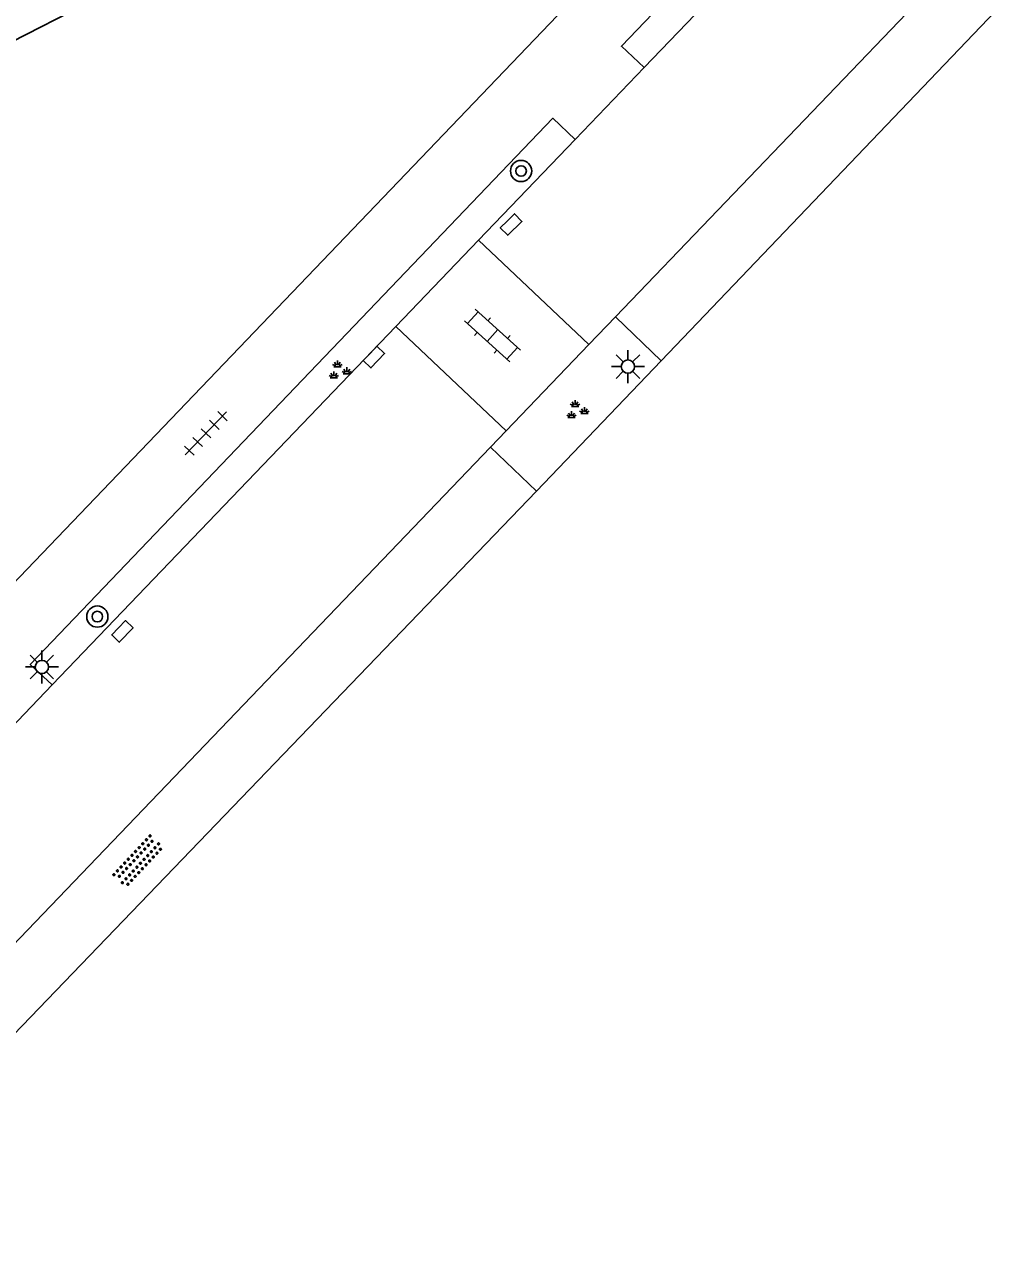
# Model space of a CAD drawing. Extents: x 128999 to 131010, y 395498 to 399007.
# Drawn here: x 130524.87 to 130561.65, y 398103.77 to 398150.05 of the extents above; entities that cross this region are included whole.
import ezdxf

# ---------------------------------------------------------------- set-up
doc = ezdxf.new("R2010")
doc.units = 0
for name, color, linetype in [('gg-bbg-hoofdgebouw', 7, 'Continuous'), ('gg-knt-onverhard', 7, 'Continuous'), ('gg-knt-verharding', 7, 'Continuous'), ('gt-grn-groengrens', 7, 'Continuous'), ('gt-symb-boom', 7, 'Continuous'), ('gt-symb-groenvak', 7, 'Continuous'), ('gt-symb-klinker verharding', 7, 'Continuous'), ('gt-symb-kolk', 7, 'Continuous'), ('gt-symb-lichtmast', 7, 'Continuous'), ('gt-symb-overige verharding', 7, 'Continuous'), ('gt-symb-tegel verharding', 7, 'Continuous')]:
    doc.layers.add(name, color=color, linetype=linetype)

# ---------------------------------------------------------------- blocks, each defined once
blk = doc.blocks.new('gt0-KL1')
at = {"layer": 'gt-symb-klinker verharding'}
for p, q in [((-1.15, 0.3), (1.15, 0.3)), ((-1, -0.3), (-1, 0.3)), ((-0.5, 0.3), (-0.5, 0.45)), ((0, -0.3), (0, 0.3)), ((0.5, 0.3), (0.5, 0.45)), ((1, -0.3), (1, 0.3)), ((-1.15, -0.3), (1.15, -0.3)), ((-0.5, -0.45), (-0.5, -0.3)), ((0.5, -0.45), (0.5, -0.3))]:
    blk.add_line(p, q, dxfattribs=at)
blk = doc.blocks.new('gt0-KOLK')
at = {"layer": 'gt-symb-kolk'}
blk.add_lwpolyline([(0, 0), (0.375, 0), (0.375, 0.4), (-0.375, 0.4), (-0.375, 0), (0, 0)], dxfattribs=at)
blk = doc.blocks.new('gt0-BOOM')
at = {"layer": 'gt-symb-boom'}
for radius in [0.4, 0.2]:
    blk.add_circle((0, 0), radius, dxfattribs=at)
blk = doc.blocks.new('gt0-LMAST')
at = {"layer": 'gt-symb-lichtmast'}
for p, q in [((-0.005, 0.246), (-0.005, 0.621)), ((-0.182, 0.173), (-0.447, 0.438)), ((0.172, 0.173), (0.437, 0.438)), ((-0.255, -0.004), (-0.63, -0.004)), ((-0.182, -0.181), (-0.447, -0.446)), ((-0.005, -0.254), (-0.005, -0.629)), ((0.437, -0.446), (0.172, -0.181)), ((0.245, -0.004), (0.62, -0.004))]:
    blk.add_line(p, q, dxfattribs=at)
blk.add_circle((-0.005, -0.004), 0.25, dxfattribs=at)
blk = doc.blocks.new('gt0-TEG1')
at = {"layer": 'gt-symb-tegel verharding'}
for p, q in [((-1.125, 0), (1.125, 0)), ((-0.9, -0.25), (-0.9, 0.25)), ((-0.45, -0.25), (-0.45, 0.25)), ((0, -0.25), (0, 0.25)), ((0.45, -0.25), (0.45, 0.25)), ((0.9, -0.25), (0.9, 0.25))]:
    blk.add_line(p, q, dxfattribs=at)
blk = doc.blocks.new('gt0-GRVAK')
at = {"layer": 'gt-symb-groenvak'}
for p, q in [((-0.11, 0.189), (-0.228, 0.24)), ((-0.182, 0.153), (0.088, 0.153)), ((-0.091, 0.211), (-0.156, 0.322)), ((-0.047, 0.214), (-0.047, 0.393)), ((-0.004, 0.211), (0.061, 0.322)), ((0.015, 0.189), (0.133, 0.24)), ((0.262, -0.052), (0.197, 0.059)), ((0.305, -0.049), (0.305, 0.13)), ((0.349, -0.052), (0.414, 0.059)), ((-0.245, -0.228), (-0.363, -0.177)), ((-0.318, -0.264), (-0.047, -0.264)), ((-0.226, -0.206), (-0.291, -0.095)), ((-0.183, -0.203), (-0.183, -0.024)), ((-0.139, -0.206), (-0.074, -0.095)), ((-0.12, -0.228), (-0.002, -0.177)), ((0.243, -0.074), (0.125, -0.023)), ((0.17, -0.11), (0.441, -0.11)), ((0.368, -0.074), (0.486, -0.023))]:
    blk.add_line(p, q, dxfattribs=at)
blk = doc.blocks.new('gt0-OVH')
at = {"layer": 'gt-symb-overige verharding'}
for points in [[(-0.972, 0.298), (-0.967, 0.308), (-0.965, 0.319), (-0.966, 0.33), (-0.971, 0.34), (-0.978, 0.348), (-0.988, 0.353), (-0.999, 0.355), (-1.01, 0.354), (-1.02, 0.349), (-1.028, 0.342), (-1.033, 0.332), (-1.035, 0.321), (-1.034, 0.31), (-1.029, 0.3), (-1.022, 0.292), (-1.012, 0.287), (-1.001, 0.285), (-0.99, 0.286), (-0.98, 0.291)], [(-0.872, 0.106), (-0.867, 0.116), (-0.865, 0.126), (-0.866, 0.137), (-0.871, 0.147), (-0.878, 0.156), (-0.888, 0.161), (-0.899, 0.163), (-0.91, 0.162), (-0.92, 0.157), (-0.928, 0.15), (-0.933, 0.14), (-0.935, 0.129), (-0.934, 0.118), (-0.929, 0.108), (-0.922, 0.1), (-0.912, 0.095), (-0.901, 0.092), (-0.89, 0.094), (-0.88, 0.098)], [(-0.772, 0.298), (-0.767, 0.308), (-0.765, 0.319), (-0.766, 0.33), (-0.771, 0.34), (-0.778, 0.348), (-0.788, 0.353), (-0.799, 0.355), (-0.81, 0.354), (-0.82, 0.349), (-0.828, 0.342), (-0.833, 0.332), (-0.835, 0.321), (-0.834, 0.31), (-0.829, 0.3), (-0.822, 0.292), (-0.812, 0.287), (-0.801, 0.285), (-0.79, 0.286), (-0.78, 0.291)], [(-0.672, 0.106), (-0.667, 0.116), (-0.665, 0.126), (-0.666, 0.137), (-0.671, 0.147), (-0.678, 0.156), (-0.688, 0.161), (-0.699, 0.163), (-0.71, 0.162), (-0.72, 0.157), (-0.728, 0.15), (-0.733, 0.14), (-0.735, 0.129), (-0.734, 0.118), (-0.729, 0.108), (-0.722, 0.1), (-0.712, 0.095), (-0.701, 0.092), (-0.69, 0.094), (-0.68, 0.098)], [(-0.572, 0.298), (-0.567, 0.308), (-0.565, 0.319), (-0.566, 0.33), (-0.571, 0.34), (-0.578, 0.348), (-0.588, 0.353), (-0.599, 0.355), (-0.61, 0.354), (-0.62, 0.349), (-0.628, 0.342), (-0.633, 0.332), (-0.635, 0.321), (-0.634, 0.31), (-0.629, 0.3), (-0.622, 0.292), (-0.612, 0.287), (-0.601, 0.285), (-0.59, 0.286), (-0.58, 0.291)], [(-0.472, 0.106), (-0.467, 0.116), (-0.465, 0.126), (-0.466, 0.137), (-0.471, 0.147), (-0.478, 0.156), (-0.488, 0.161), (-0.499, 0.163), (-0.51, 0.162), (-0.52, 0.157), (-0.528, 0.15), (-0.533, 0.14), (-0.535, 0.129), (-0.534, 0.118), (-0.529, 0.108), (-0.522, 0.1), (-0.512, 0.095), (-0.501, 0.092), (-0.49, 0.094), (-0.48, 0.098)], [(-0.372, 0.298), (-0.367, 0.308), (-0.365, 0.319), (-0.366, 0.33), (-0.371, 0.34), (-0.378, 0.348), (-0.388, 0.353), (-0.399, 0.355), (-0.41, 0.354), (-0.42, 0.349), (-0.428, 0.342), (-0.433, 0.332), (-0.435, 0.321), (-0.434, 0.31), (-0.429, 0.3), (-0.422, 0.292), (-0.412, 0.287), (-0.401, 0.285), (-0.39, 0.286), (-0.38, 0.291)], [(-0.272, 0.106), (-0.267, 0.116), (-0.265, 0.126), (-0.266, 0.137), (-0.271, 0.147), (-0.278, 0.156), (-0.288, 0.161), (-0.299, 0.163), (-0.31, 0.162), (-0.32, 0.157), (-0.328, 0.15), (-0.333, 0.14), (-0.335, 0.129), (-0.334, 0.118), (-0.329, 0.108), (-0.322, 0.1), (-0.312, 0.095), (-0.301, 0.092), (-0.29, 0.094), (-0.28, 0.098)], [(-0.172, 0.298), (-0.167, 0.308), (-0.165, 0.319), (-0.166, 0.33), (-0.171, 0.34), (-0.178, 0.348), (-0.188, 0.353), (-0.199, 0.355), (-0.21, 0.354), (-0.22, 0.349), (-0.228, 0.342), (-0.233, 0.332), (-0.235, 0.321), (-0.234, 0.31), (-0.229, 0.3), (-0.222, 0.292), (-0.212, 0.287), (-0.201, 0.285), (-0.19, 0.286), (-0.18, 0.291)], [(-0.072, 0.106), (-0.067, 0.116), (-0.065, 0.126), (-0.066, 0.137), (-0.071, 0.147), (-0.078, 0.156), (-0.088, 0.161), (-0.099, 0.163), (-0.11, 0.162), (-0.12, 0.157), (-0.128, 0.15), (-0.133, 0.14), (-0.135, 0.129), (-0.134, 0.118), (-0.129, 0.108), (-0.122, 0.1), (-0.112, 0.095), (-0.101, 0.092), (-0.09, 0.094), (-0.08, 0.098)], [(0.028, 0.298), (0.033, 0.308), (0.035, 0.319), (0.034, 0.33), (0.029, 0.34), (0.022, 0.348), (0.012, 0.353), (0.001, 0.355), (-0.01, 0.354), (-0.02, 0.349), (-0.028, 0.342), (-0.033, 0.332), (-0.035, 0.321), (-0.034, 0.31), (-0.029, 0.3), (-0.022, 0.292), (-0.012, 0.287), (-0.001, 0.285), (0.01, 0.286), (0.02, 0.291)], [(0.128, 0.106), (0.133, 0.116), (0.135, 0.126), (0.134, 0.137), (0.129, 0.147), (0.122, 0.156), (0.112, 0.161), (0.101, 0.163), (0.09, 0.162), (0.08, 0.157), (0.072, 0.15), (0.067, 0.14), (0.065, 0.129), (0.066, 0.118), (0.071, 0.108), (0.078, 0.1), (0.088, 0.095), (0.099, 0.092), (0.11, 0.094), (0.12, 0.098)], [(0.228, 0.298), (0.233, 0.308), (0.235, 0.319), (0.234, 0.33), (0.229, 0.34), (0.222, 0.348), (0.212, 0.353), (0.201, 0.355), (0.19, 0.354), (0.18, 0.349), (0.172, 0.342), (0.167, 0.332), (0.165, 0.321), (0.166, 0.31), (0.171, 0.3), (0.178, 0.292), (0.188, 0.287), (0.199, 0.285), (0.21, 0.286), (0.22, 0.291)], [(0.328, 0.106), (0.333, 0.116), (0.335, 0.126), (0.334, 0.137), (0.329, 0.147), (0.322, 0.156), (0.312, 0.161), (0.301, 0.163), (0.29, 0.162), (0.28, 0.157), (0.272, 0.15), (0.267, 0.14), (0.265, 0.129), (0.266, 0.118), (0.271, 0.108), (0.278, 0.1), (0.288, 0.095), (0.299, 0.092), (0.31, 0.094), (0.32, 0.098)], [(0.428, 0.298), (0.433, 0.308), (0.435, 0.319), (0.434, 0.33), (0.429, 0.34), (0.422, 0.348), (0.412, 0.353), (0.401, 0.355), (0.39, 0.354), (0.38, 0.349), (0.372, 0.342), (0.367, 0.332), (0.365, 0.321), (0.366, 0.31), (0.371, 0.3), (0.378, 0.292), (0.388, 0.287), (0.399, 0.285), (0.41, 0.286), (0.42, 0.291)], [(0.528, 0.106), (0.533, 0.116), (0.535, 0.126), (0.534, 0.137), (0.529, 0.147), (0.522, 0.156), (0.512, 0.161), (0.501, 0.163), (0.49, 0.162), (0.48, 0.157), (0.472, 0.15), (0.467, 0.14), (0.465, 0.129), (0.466, 0.118), (0.471, 0.108), (0.478, 0.1), (0.488, 0.095), (0.499, 0.092), (0.51, 0.094), (0.52, 0.098)], [(0.628, 0.298), (0.633, 0.308), (0.635, 0.319), (0.634, 0.33), (0.629, 0.34), (0.622, 0.348), (0.612, 0.353), (0.601, 0.355), (0.59, 0.354), (0.58, 0.349), (0.572, 0.342), (0.567, 0.332), (0.565, 0.321), (0.566, 0.31), (0.571, 0.3), (0.578, 0.292), (0.588, 0.287), (0.599, 0.285), (0.61, 0.286), (0.62, 0.291)], [(0.728, 0.106), (0.733, 0.116), (0.735, 0.126), (0.734, 0.137), (0.729, 0.147), (0.722, 0.156), (0.712, 0.161), (0.701, 0.163), (0.69, 0.162), (0.68, 0.157), (0.672, 0.15), (0.667, 0.14), (0.665, 0.129), (0.666, 0.118), (0.671, 0.108), (0.678, 0.1), (0.688, 0.095), (0.699, 0.092), (0.71, 0.094), (0.72, 0.098)], [(0.828, 0.298), (0.833, 0.308), (0.835, 0.319), (0.834, 0.33), (0.829, 0.34), (0.822, 0.348), (0.812, 0.353), (0.801, 0.355), (0.79, 0.354), (0.78, 0.349), (0.772, 0.342), (0.767, 0.332), (0.765, 0.321), (0.766, 0.31), (0.771, 0.3), (0.778, 0.292), (0.788, 0.287), (0.799, 0.285), (0.81, 0.286), (0.82, 0.291)], [(0.928, 0.106), (0.933, 0.116), (0.935, 0.126), (0.934, 0.137), (0.929, 0.147), (0.922, 0.156), (0.912, 0.161), (0.901, 0.163), (0.89, 0.162), (0.88, 0.157), (0.872, 0.15), (0.867, 0.14), (0.865, 0.129), (0.866, 0.118), (0.871, 0.108), (0.878, 0.1), (0.888, 0.095), (0.899, 0.092), (0.91, 0.094), (0.92, 0.098)], [(1.028, 0.298), (1.033, 0.308), (1.035, 0.319), (1.034, 0.33), (1.029, 0.34), (1.022, 0.348), (1.012, 0.353), (1.001, 0.355), (0.99, 0.354), (0.98, 0.349), (0.972, 0.342), (0.967, 0.332), (0.965, 0.321), (0.966, 0.31), (0.971, 0.3), (0.978, 0.292), (0.988, 0.287), (0.999, 0.285), (1.01, 0.286), (1.02, 0.291)], [(-0.972, -0.142), (-0.967, -0.132), (-0.965, -0.121), (-0.966, -0.11), (-0.971, -0.1), (-0.978, -0.092), (-0.988, -0.087), (-0.999, -0.085), (-1.01, -0.086), (-1.02, -0.091), (-1.028, -0.098), (-1.033, -0.108), (-1.035, -0.119), (-1.034, -0.13), (-1.029, -0.14), (-1.022, -0.148), (-1.012, -0.153), (-1.001, -0.155), (-0.99, -0.154), (-0.98, -0.149)], [(-0.872, -0.334), (-0.867, -0.324), (-0.865, -0.314), (-0.866, -0.303), (-0.871, -0.293), (-0.878, -0.284), (-0.888, -0.279), (-0.899, -0.277), (-0.91, -0.278), (-0.92, -0.283), (-0.928, -0.29), (-0.933, -0.3), (-0.935, -0.311), (-0.934, -0.322), (-0.929, -0.332), (-0.922, -0.34), (-0.912, -0.345), (-0.901, -0.348), (-0.89, -0.346), (-0.88, -0.342)], [(-0.772, -0.142), (-0.767, -0.132), (-0.765, -0.121), (-0.766, -0.11), (-0.771, -0.1), (-0.778, -0.092), (-0.788, -0.087), (-0.799, -0.085), (-0.81, -0.086), (-0.82, -0.091), (-0.828, -0.098), (-0.833, -0.108), (-0.835, -0.119), (-0.834, -0.13), (-0.829, -0.14), (-0.822, -0.148), (-0.812, -0.153), (-0.801, -0.155), (-0.79, -0.154), (-0.78, -0.149)], [(-0.672, -0.334), (-0.667, -0.324), (-0.665, -0.314), (-0.666, -0.303), (-0.671, -0.293), (-0.678, -0.284), (-0.688, -0.279), (-0.699, -0.277), (-0.71, -0.278), (-0.72, -0.283), (-0.728, -0.29), (-0.733, -0.3), (-0.735, -0.311), (-0.734, -0.322), (-0.729, -0.332), (-0.722, -0.34), (-0.712, -0.345), (-0.701, -0.348), (-0.69, -0.346), (-0.68, -0.342)], [(-0.572, -0.142), (-0.567, -0.132), (-0.565, -0.121), (-0.566, -0.11), (-0.571, -0.1), (-0.578, -0.092), (-0.588, -0.087), (-0.599, -0.085), (-0.61, -0.086), (-0.62, -0.091), (-0.628, -0.098), (-0.633, -0.108), (-0.635, -0.119), (-0.634, -0.13), (-0.629, -0.14), (-0.622, -0.148), (-0.612, -0.153), (-0.601, -0.155), (-0.59, -0.154), (-0.58, -0.149)], [(-0.472, -0.334), (-0.467, -0.324), (-0.465, -0.314), (-0.466, -0.303), (-0.471, -0.293), (-0.478, -0.284), (-0.488, -0.279), (-0.499, -0.277), (-0.51, -0.278), (-0.52, -0.283), (-0.528, -0.29), (-0.533, -0.3), (-0.535, -0.311), (-0.534, -0.322), (-0.529, -0.332), (-0.522, -0.34), (-0.512, -0.345), (-0.501, -0.348), (-0.49, -0.346), (-0.48, -0.342)], [(-0.372, -0.142), (-0.367, -0.132), (-0.365, -0.121), (-0.366, -0.11), (-0.371, -0.1), (-0.378, -0.092), (-0.388, -0.087), (-0.399, -0.085), (-0.41, -0.086), (-0.42, -0.091), (-0.428, -0.098), (-0.433, -0.108), (-0.435, -0.119), (-0.434, -0.13), (-0.429, -0.14), (-0.422, -0.148), (-0.412, -0.153), (-0.401, -0.155), (-0.39, -0.154), (-0.38, -0.149)], [(-0.272, -0.334), (-0.267, -0.324), (-0.265, -0.314), (-0.266, -0.303), (-0.271, -0.293), (-0.278, -0.284), (-0.288, -0.279), (-0.299, -0.277), (-0.31, -0.278), (-0.32, -0.283), (-0.328, -0.29), (-0.333, -0.3), (-0.335, -0.311), (-0.334, -0.322), (-0.329, -0.332), (-0.322, -0.34), (-0.312, -0.345), (-0.301, -0.348), (-0.29, -0.346), (-0.28, -0.342)], [(-0.172, -0.142), (-0.167, -0.132), (-0.165, -0.121), (-0.166, -0.11), (-0.171, -0.1), (-0.178, -0.092), (-0.188, -0.087), (-0.199, -0.085), (-0.21, -0.086), (-0.22, -0.091), (-0.228, -0.098), (-0.233, -0.108), (-0.235, -0.119), (-0.234, -0.13), (-0.229, -0.14), (-0.222, -0.148), (-0.212, -0.153), (-0.201, -0.155), (-0.19, -0.154), (-0.18, -0.149)], [(-0.072, -0.334), (-0.067, -0.324), (-0.065, -0.314), (-0.066, -0.303), (-0.071, -0.293), (-0.078, -0.284), (-0.088, -0.279), (-0.099, -0.277), (-0.11, -0.278), (-0.12, -0.283), (-0.128, -0.29), (-0.133, -0.3), (-0.135, -0.311), (-0.134, -0.322), (-0.129, -0.332), (-0.122, -0.34), (-0.112, -0.345), (-0.101, -0.348), (-0.09, -0.346), (-0.08, -0.342)], [(0.028, -0.142), (0.033, -0.132), (0.035, -0.121), (0.034, -0.11), (0.029, -0.1), (0.022, -0.092), (0.012, -0.087), (0.001, -0.085), (-0.01, -0.086), (-0.02, -0.091), (-0.028, -0.098), (-0.033, -0.108), (-0.035, -0.119), (-0.034, -0.13), (-0.029, -0.14), (-0.022, -0.148), (-0.012, -0.153), (-0.001, -0.155), (0.01, -0.154), (0.02, -0.149)], [(0.128, -0.334), (0.133, -0.324), (0.135, -0.314), (0.134, -0.303), (0.129, -0.293), (0.122, -0.284), (0.112, -0.279), (0.101, -0.277), (0.09, -0.278), (0.08, -0.283), (0.072, -0.29), (0.067, -0.3), (0.065, -0.311), (0.066, -0.322), (0.071, -0.332), (0.078, -0.34), (0.088, -0.345), (0.099, -0.348), (0.11, -0.346), (0.12, -0.342)], [(0.228, -0.142), (0.233, -0.132), (0.235, -0.121), (0.234, -0.11), (0.229, -0.1), (0.222, -0.092), (0.212, -0.087), (0.201, -0.085), (0.19, -0.086), (0.18, -0.091), (0.172, -0.098), (0.167, -0.108), (0.165, -0.119), (0.166, -0.13), (0.171, -0.14), (0.178, -0.148), (0.188, -0.153), (0.199, -0.155), (0.21, -0.154), (0.22, -0.149)], [(0.328, -0.334), (0.333, -0.324), (0.335, -0.314), (0.334, -0.303), (0.329, -0.293), (0.322, -0.284), (0.312, -0.279), (0.301, -0.277), (0.29, -0.278), (0.28, -0.283), (0.272, -0.29), (0.267, -0.3), (0.265, -0.311), (0.266, -0.322), (0.271, -0.332), (0.278, -0.34), (0.288, -0.345), (0.299, -0.348), (0.31, -0.346), (0.32, -0.342)], [(0.428, -0.142), (0.433, -0.132), (0.435, -0.121), (0.434, -0.11), (0.429, -0.1), (0.422, -0.092), (0.412, -0.087), (0.401, -0.085), (0.39, -0.086), (0.38, -0.091), (0.372, -0.098), (0.367, -0.108), (0.365, -0.119), (0.366, -0.13), (0.371, -0.14), (0.378, -0.148), (0.388, -0.153), (0.399, -0.155), (0.41, -0.154), (0.42, -0.149)], [(0.528, -0.334), (0.533, -0.324), (0.535, -0.314), (0.534, -0.303), (0.529, -0.293), (0.522, -0.284), (0.512, -0.279), (0.501, -0.277), (0.49, -0.278), (0.48, -0.283), (0.472, -0.29), (0.467, -0.3), (0.465, -0.311), (0.466, -0.322), (0.471, -0.332), (0.478, -0.34), (0.488, -0.345), (0.499, -0.348), (0.51, -0.346), (0.52, -0.342)], [(0.628, -0.142), (0.633, -0.132), (0.635, -0.121), (0.634, -0.11), (0.629, -0.1), (0.622, -0.092), (0.612, -0.087), (0.601, -0.085), (0.59, -0.086), (0.58, -0.091), (0.572, -0.098), (0.567, -0.108), (0.565, -0.119), (0.566, -0.13), (0.571, -0.14), (0.578, -0.148), (0.588, -0.153), (0.599, -0.155), (0.61, -0.154), (0.62, -0.149)], [(0.728, -0.334), (0.733, -0.324), (0.735, -0.314), (0.734, -0.303), (0.729, -0.293), (0.722, -0.284), (0.712, -0.279), (0.701, -0.277), (0.69, -0.278), (0.68, -0.283), (0.672, -0.29), (0.667, -0.3), (0.665, -0.311), (0.666, -0.322), (0.671, -0.332), (0.678, -0.34), (0.688, -0.345), (0.699, -0.348), (0.71, -0.346), (0.72, -0.342)], [(0.828, -0.142), (0.833, -0.132), (0.835, -0.121), (0.834, -0.11), (0.829, -0.1), (0.822, -0.092), (0.812, -0.087), (0.801, -0.085), (0.79, -0.086), (0.78, -0.091), (0.772, -0.098), (0.767, -0.108), (0.765, -0.119), (0.766, -0.13), (0.771, -0.14), (0.778, -0.148), (0.788, -0.153), (0.799, -0.155), (0.81, -0.154), (0.82, -0.149)], [(0.928, -0.334), (0.933, -0.324), (0.935, -0.314), (0.934, -0.303), (0.929, -0.293), (0.922, -0.284), (0.912, -0.279), (0.901, -0.277), (0.89, -0.278), (0.88, -0.283), (0.872, -0.29), (0.867, -0.3), (0.865, -0.311), (0.866, -0.322), (0.871, -0.332), (0.878, -0.34), (0.888, -0.345), (0.899, -0.348), (0.91, -0.346), (0.92, -0.342)], [(1.028, -0.142), (1.033, -0.132), (1.035, -0.121), (1.034, -0.11), (1.029, -0.1), (1.022, -0.092), (1.012, -0.087), (1.001, -0.085), (0.99, -0.086), (0.98, -0.091), (0.972, -0.098), (0.967, -0.108), (0.965, -0.119), (0.966, -0.13), (0.971, -0.14), (0.978, -0.148), (0.988, -0.153), (0.999, -0.155), (1.01, -0.154), (1.02, -0.149)]]:
    blk.add_lwpolyline(points, close=True, dxfattribs=at)

msp = doc.modelspace()

# ---------------------------------------------------------------- linework, layer by layer
at = {"layer": 'gg-bbg-hoofdgebouw'}
msp.add_line((130521.22, 398147.78), (130528.649, 398151.589), dxfattribs=at)
at = {"layer": 'gg-knt-onverhard'}
for p, q in [((130548.867, 398137.379), (130547.14, 398139.035)), ((130542.435, 398134.128), (130544.167, 398132.468)), ((130544.167, 398132.468), (130516.558, 398103.77))]:
    msp.add_line(p, q, dxfattribs=at)
msp.add_lwpolyline([(130604.1, 398195.888), (130604.457, 398195.547), (130548.867, 398137.379)], dxfattribs=at)
at = {"layer": 'gg-knt-verharding'}
for p, q in [((130559.395, 398160.092), (130548.218, 398148.431)), ((130560.065, 398152.515), (130547.14, 398139.035)), ((130545.526, 398150.997), (130520.845, 398125.23)), ((130548.218, 398148.431), (130545.62, 398145.721)), ((130545.62, 398145.721), (130541.986, 398141.93)), ((130541.986, 398141.93), (130538.863, 398138.672)), ((130546.142, 398137.994), (130541.986, 398141.93)), ((130547.14, 398139.035), (130546.142, 398137.994)), ((130538.863, 398138.672), (130525.914, 398125.163)), ((130538.863, 398138.672), (130543.023, 398134.741)), ((130546.142, 398137.994), (130543.023, 398134.741)), ((130543.023, 398134.741), (130542.435, 398134.128)), ((130542.435, 398134.128), (130514.876, 398105.383)), ((130525.914, 398125.163), (130523.534, 398122.68))]:
    msp.add_line(p, q, dxfattribs=at)
for points in [[(130559.395, 398160.092), (130558.517, 398160.874), (130547.365, 398149.235), (130548.218, 398148.431)], [(130545.62, 398145.721), (130544.781, 398146.523), (130525.081, 398125.938), (130525.914, 398125.163)]]:
    msp.add_lwpolyline(points, dxfattribs=at)
at = {"layer": 'gt-grn-groengrens'}
msp.add_line((130548.867, 398137.379), (130544.167, 398132.468), dxfattribs=at)

# ---------------------------------------------------------------- block references
at = {"layer": 'gt-symb-boom'}
for p in [(130543.585, 398144.535), (130527.612, 398127.738)]:
    msp.add_blockref('gt0-BOOM', p, dxfattribs=at)
at = {"layer": 'gt-symb-groenvak'}
for p in [(130536.71, 398137.004), (130545.668, 398135.507)]:
    msp.add_blockref('gt0-GRVAK', p, dxfattribs=at)
at = {"layer": 'gt-symb-klinker verharding', "rotation": -42.12343818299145}
msp.add_blockref('gt0-KL1', (130542.504, 398138.334), dxfattribs=at)
at = {"layer": 'gt-symb-kolk'}
for p, rotation in [((130543.067, 398142.659), -135.56726641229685), ((130537.894, 398137.661), -133.78452333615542), ((130528.415, 398127.318), -134.18964697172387)]:
    msp.add_blockref('gt0-KOLK', p, dxfattribs=dict(at, rotation=rotation))
at = {"layer": 'gt-symb-lichtmast'}
for p in [(130547.618, 398137.165), (130525.529, 398125.843)]:
    msp.add_blockref('gt0-LMAST', p, dxfattribs=at)
at = {"layer": 'gt-symb-overige verharding', "rotation": 46.98610659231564}
msp.add_blockref('gt0-OVH', (130529.151, 398118.521), dxfattribs=at)
at = {"layer": 'gt-symb-tegel verharding', "rotation": 46.21542825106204}
msp.add_blockref('gt0-TEG1', (130531.707, 398134.644), dxfattribs=at)

doc.saveas('drawing.dxf')
